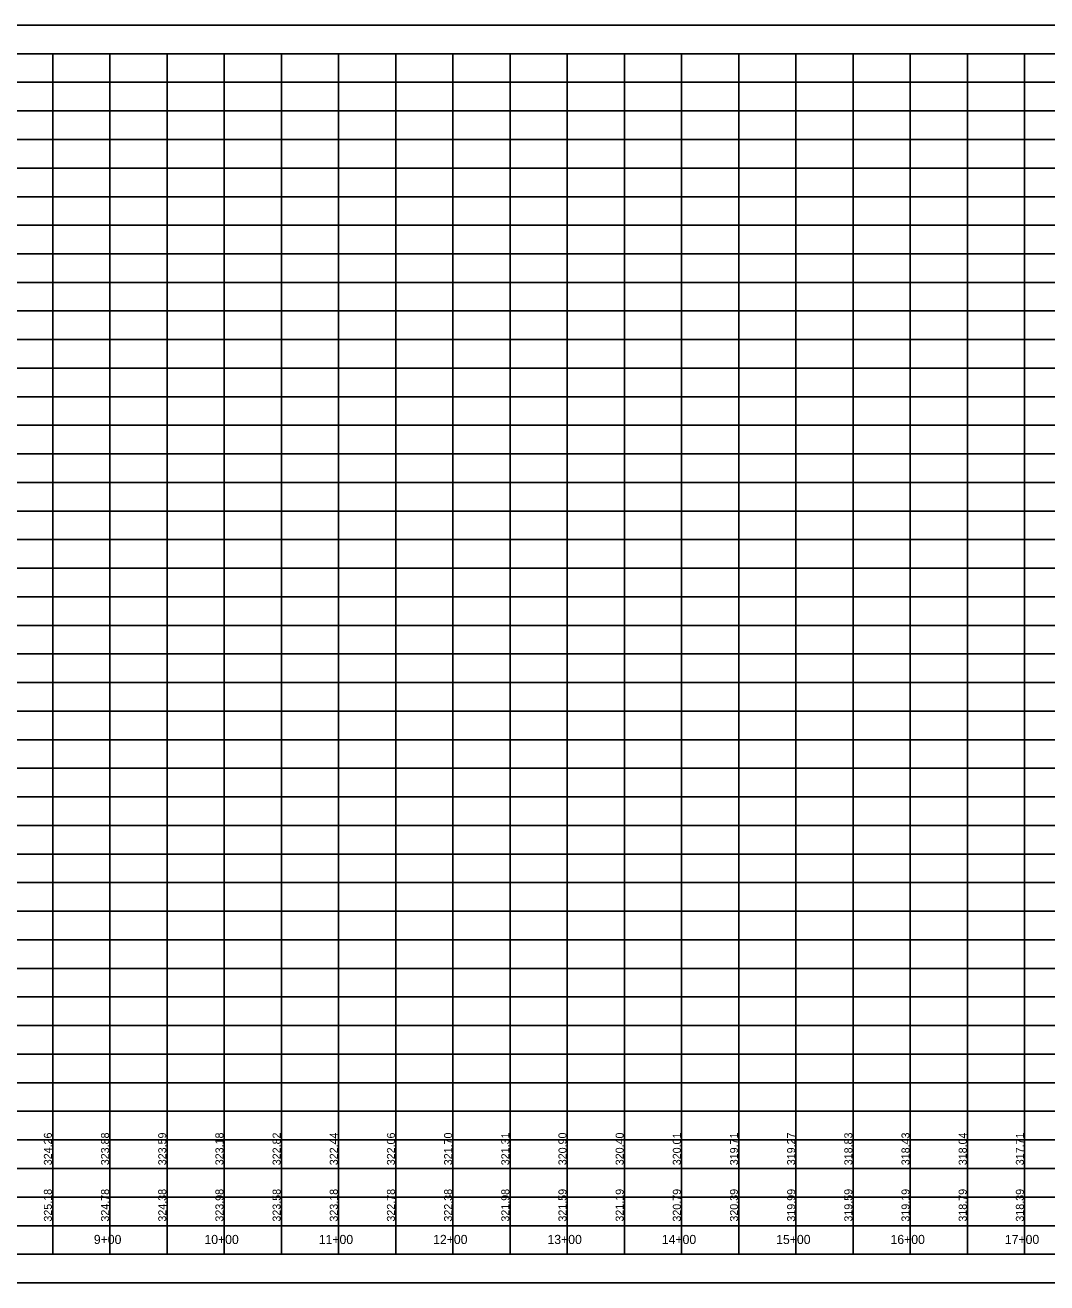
# Model space of a CAD drawing. Extents: x 1873632 to 1926512, y 813126 to 836257.
# Drawn here: x 1879189 to 1880082, y 828463 to 829563 of the extents above; entities that cross this region are included whole.
import ezdxf

# ---------------------------------------------------------------- set-up
doc = ezdxf.new("R2010")
doc.units = 0
for name, color, linetype in [('RD_DDB_StaTX', 7, 'Continuous'), ('RD_DDB_StripGrade', 7, 'Continuous'), ('RD_PD_WallFill', 7, 'Continuous'), ('RD_SHT_IplotShp', 7, 'Continuous')]:
    doc.layers.add(name, color=color, linetype=linetype)

msp = doc.modelspace()

# ---------------------------------------------------------------- linework, layer by layer
at = {"layer": 'RD_PD_WallFill'}
for p, q in [((1878312.8, 829538.1), (1880062.8, 829538.1)), ((1878312.8, 829538.1), (1883662.8, 829538.1)), ((1878362.8, 829538.1), (1880062.8, 829538.1)), ((1879212.8, 828488.1), (1879212.8, 829538.1)), ((1879262.8, 828488.1), (1879262.8, 829538.1)), ((1879312.8, 828488.1), (1879312.8, 829538.1)), ((1879362.8, 828488), (1879362.8, 829538.1)), ((1879412.8, 828488.1), (1879412.8, 829538.1)), ((1879462.8, 828488.1), (1879462.8, 829538.1)), ((1879512.8, 828488.1), (1879512.8, 829538.1)), ((1879562.8, 828488.1), (1879562.8, 829538.1)), ((1879612.8, 828488.1), (1879612.8, 829538.1)), ((1879662.8, 828488), (1879662.8, 829538.1)), ((1879712.8, 828488), (1879712.8, 829538.1)), ((1879762.8, 828488.1), (1879762.8, 829538.1)), ((1879812.8, 828488.1), (1879812.8, 829538.1)), ((1879862.8, 828488.1), (1879862.8, 829538.1)), ((1879912.8, 828488.1), (1879912.8, 829538.1)), ((1879962.8, 828488.1), (1879962.8, 829538.1)), ((1880012.8, 828488.1), (1880012.8, 829538.1)), ((1880062.8, 828488.1), (1880062.8, 829538.1)), ((1878762.8, 829513.1), (1883662.8, 829513.1)), ((1878762.8, 829488.1), (1883662.8, 829488.1)), ((1878762.8, 829463.1), (1883662.8, 829463.1)), ((1878762.8, 829438.1), (1883662.8, 829438.1)), ((1878762.8, 829413), (1883662.8, 829413.1)), ((1878312.8, 829388.1), (1883662.8, 829388.1)), ((1878312.8, 829363.1), (1883662.8, 829363)), ((1878312.8, 829338.1), (1883662.8, 829338.1)), ((1878312.8, 829313.1), (1883662.8, 829313)), ((1878312.8, 829288.1), (1883662.8, 829288.1)), ((1878312.8, 829263), (1883662.8, 829263.1)), ((1878312.8, 829238), (1883662.8, 829238.1)), ((1878312.8, 829213.1), (1883662.8, 829213)), ((1878312.8, 829188), (1883662.8, 829188.1)), ((1878312.8, 829163.1), (1883662.8, 829163.1)), ((1878312.8, 829138.1), (1883662.8, 829138)), ((1878312.8, 829113.1), (1883662.8, 829113.1)), ((1878312.8, 829088.1), (1883662.8, 829088)), ((1878312.8, 829063.1), (1883662.8, 829063.1)), ((1878312.8, 829038.1), (1883662.8, 829038.1)), ((1878312.8, 829013.1), (1883662.8, 829013)), ((1878312.8, 828988.1), (1883662.8, 828988.1)), ((1878312.8, 828963), (1883662.8, 828963.1)), ((1878312.8, 828938.1), (1883662.8, 828938.1)), ((1878312.8, 828913.1), (1883662.8, 828913.1)), ((1878312.8, 828888), (1883662.8, 828888.1)), ((1878312.8, 828863.1), (1883662.8, 828863)), ((1878312.8, 828838.1), (1883662.8, 828838.1)), ((1878312.8, 828813.1), (1883662.8, 828813.1)), ((1878312.8, 828788.1), (1883662.8, 828788)), ((1878312.8, 828763.1), (1883662.8, 828763.1)), ((1878312.8, 828738.1), (1883662.8, 828738.1)), ((1878312.8, 828713.1), (1883662.8, 828713.1)), ((1878312.8, 828688.1), (1883662.8, 828688.1)), ((1878312.8, 828663), (1883662.8, 828663.1)), ((1878312.8, 828638.1), (1883662.8, 828638)), ((1878312.8, 828613.1), (1883662.8, 828613.1)), ((1878312.8, 828588.1), (1883662.8, 828588.1)), ((1878312.8, 828563.1), (1883662.8, 828563.1)), ((1878312.8, 828538.1), (1883662.8, 828538.1)), ((1878362.8, 828513), (1883662.8, 828513.1)), ((1878312.8, 828488.1), (1883662.8, 828488))]:
    msp.add_line(p, q, dxfattribs=at)
at = {"layer": 'RD_SHT_IplotShp'}
msp.add_lwpolyline([(1878287.8, 828463.1), (1883687.8, 828463.1), (1883687.8, 829563.1), (1878287.8, 829563.1)], close=True, dxfattribs=at)

# ---------------------------------------------------------------- texts
at = {"layer": 'RD_DDB_StaTX'}
for s, p in [('9+00', (1879248.8, 828497)), ('10+00', (1879345.5, 828497)), ('11+00', (1879445.5, 828497)), ('12+00', (1879545.5, 828497)), ('13+00', (1879645.5, 828497)), ('14+00', (1879745.5, 828497)), ('15+00', (1879845.5, 828497)), ('16+00', (1879945.5, 828497)), ('17+00', (1880045.5, 828497))]:
    msp.add_text(s, height=8, dxfattribs=at).set_placement(p)
at = {"layer": 'RD_DDB_StripGrade'}
for s, p in [('324.26', (1879212.1, 828565.9)), ('323.88', (1879262.1, 828565.9)), ('323.59', (1879312.1, 828565.9)), ('323.18', (1879362.1, 828565.9)), ('322.82', (1879412.1, 828565.9)), ('322.44', (1879462.1, 828565.9)), ('322.06', (1879512.1, 828565.9)), ('321.70', (1879562.1, 828565.9)), ('321.31', (1879612.1, 828565.9)), ('320.90', (1879662.1, 828565.9)), ('320.40', (1879712.1, 828565.9)), ('320.01', (1879762.1, 828565.9)), ('319.71', (1879812.1, 828565.9)), ('319.27', (1879862.1, 828565.9)), ('318.83', (1879912.1, 828565.9)), ('318.43', (1879962.1, 828565.9)), ('318.04', (1880012.1, 828565.9)), ('317.71', (1880062.1, 828565.9)), ('325.18', (1879212.1, 828516.6)), ('324.78', (1879262.1, 828516.6)), ('324.38', (1879312.1, 828516.6)), ('323.98', (1879362.1, 828516.6)), ('323.58', (1879412.1, 828516.6)), ('323.18', (1879462.1, 828516.6)), ('322.78', (1879512.1, 828516.6)), ('322.38', (1879562.1, 828516.6)), ('321.98', (1879612.1, 828516.6)), ('321.59', (1879662.1, 828516.6)), ('321.19', (1879712.1, 828516.6)), ('320.79', (1879762.1, 828516.6)), ('320.39', (1879812.1, 828516.6)), ('319.99', (1879862.1, 828516.6)), ('319.59', (1879912.1, 828516.6)), ('319.19', (1879962.1, 828516.6)), ('318.79', (1880012.1, 828516.6)), ('318.39', (1880062.1, 828516.6))]:
    msp.add_text(s, height=7, rotation=90, dxfattribs=at).set_placement(p)

doc.saveas('drawing.dxf')
